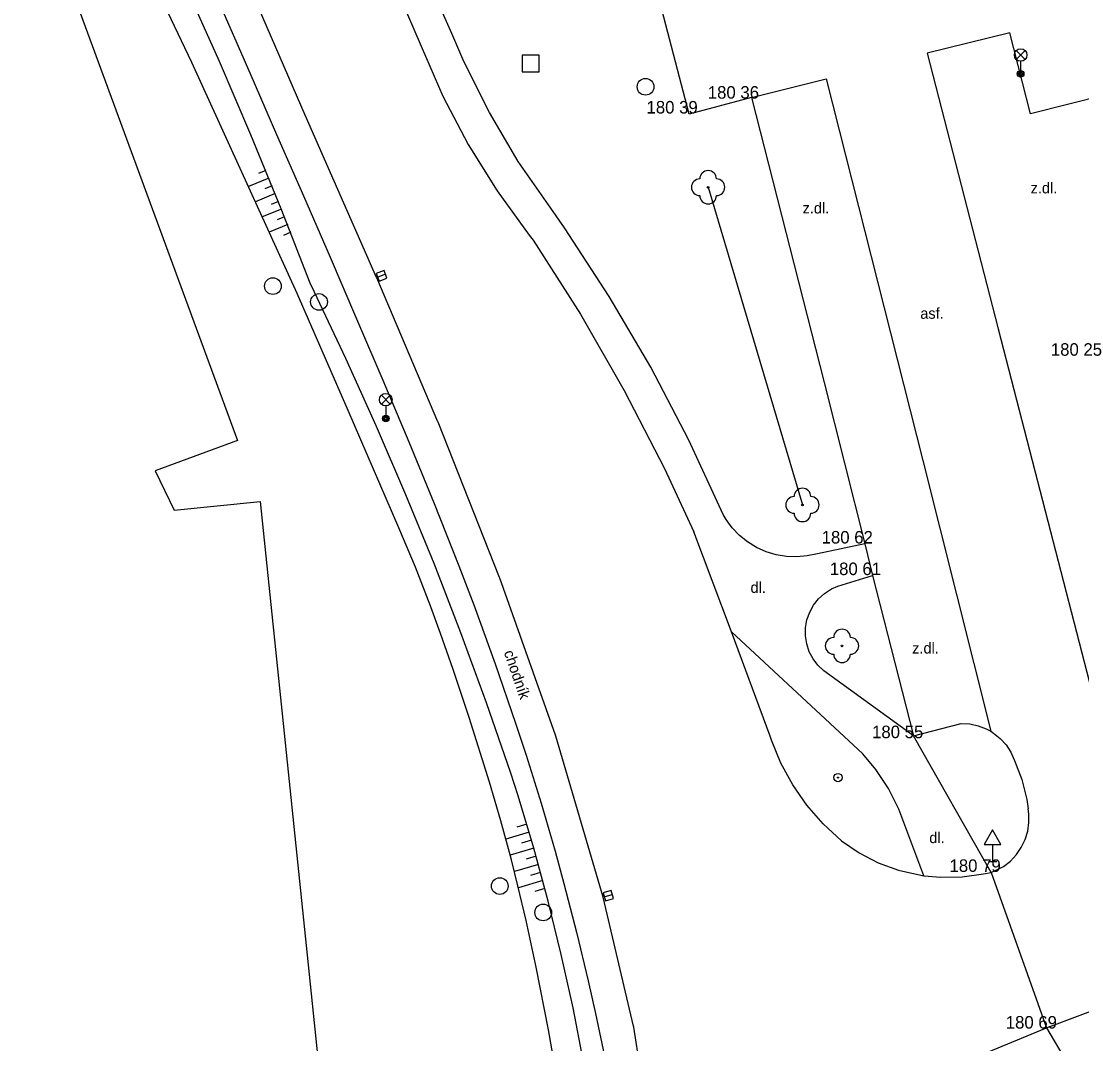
# Model space of a CAD drawing. Extents: x -538441 to -536770, y -1181008 to -1179809.
# Drawn here: x -538049.8 to -537986.2, y -1180157.6 to -1180096.3 of the extents above; entities that cross this region are included whole.
import ezdxf

# ---------------------------------------------------------------- set-up
doc = ezdxf.new("R2010")
doc.units = 0
for name, color, linetype in [('Vrstva 10', 7, 'Continuous'), ('Vrstva 11', 7, 'Continuous'), ('Vrstva 14', 7, 'Continuous'), ('Vrstva 15', 7, 'Continuous'), ('Vrstva 21', 7, 'Continuous'), ('Vrstva 22', 7, 'Continuous'), ('Vrstva 25', 7, 'Continuous'), ('Vrstva 26', 7, 'Continuous'), ('Vrstva 27', 7, 'Continuous'), ('Vrstva 33', 7, 'Continuous'), ('Vrstva 34', 7, 'Continuous'), ('Vrstva 4', 7, 'Continuous'), ('Vrstva 40', 7, 'Continuous')]:
    doc.layers.add(name, color=color, linetype=linetype)

msp = doc.modelspace()

# ---------------------------------------------------------------- linework, layer by layer
at = {"layer": 'Vrstva 10'}
for p, q in [((-538034.15, -1180078.55), (-538025.81, -1180097.84)), ((-538032.761, -1180101.961), (-538036.401, -1180093.547)), ((-538009.748, -1180101.914), (-538011.399, -1180095.643)), ((-537990.55, -1180097.04), (-537995.49, -1180098.26)), ((-537989.3, -1180101.88), (-537990.55, -1180097.04)), ((-537995.49, -1180098.26), (-537991.25, -1180114.77)), ((-538006.02, -1180100.92), (-538001.55, -1180099.79)), ((-538001.55, -1180099.79), (-537995.76, -1180122.65)), ((-538006.02, -1180100.92), (-538009.748, -1180101.914)), ((-538006.02, -1180100.92), (-538001.67, -1180117.99)), ((-537984.38, -1180100.64), (-537989.3, -1180101.88)), ((-538028.476, -1180111.695), (-538032.761, -1180101.961)), ((-538019.1, -1180109.45), (-538016.27, -1180113.893)), ((-538028.47, -1180111.707), (-538028.476, -1180111.695)), ((-538024.809, -1180120.335), (-538028.47, -1180111.707)), ((-538016.27, -1180113.893), (-538013.645, -1180118.461)), ((-537991.25, -1180114.77), (-537985.62, -1180136.57)), ((-538001.67, -1180117.99), (-537999.24, -1180127.65)), ((-538013.645, -1180118.461), (-538011.231, -1180123.143)), ((-538024.8, -1180120.357), (-538024.809, -1180120.335)), ((-538021.108, -1180129.663), (-538024.8, -1180120.357)), ((-537995.76, -1180122.65), (-537991.69, -1180138.88)), ((-538011.231, -1180123.143), (-538009.47, -1180126.93)), ((-538007.22, -1180132.92), (-538009.47, -1180126.93)), ((-537999.24, -1180127.65), (-537998.77, -1180129.54)), ((-538021.095, -1180129.697), (-538021.108, -1180129.663)), ((-538017.755, -1180139.119), (-538021.095, -1180129.697)), ((-537998.77, -1180129.54), (-537996.32, -1180139.14)), ((-538004.91, -1180139.16), (-538007.22, -1180132.92)), ((-537996.32, -1180139.14), (-537993.46, -1180138.41)), ((-538017.738, -1180139.172), (-538017.755, -1180139.119)), ((-538014.91, -1180148.82), (-538017.738, -1180139.172)), ((-537991.66, -1180147.34), (-537990.93, -1180146.97)), ((-537991.66, -1180147.34), (-537988.35, -1180156.65)), ((-538013.095, -1180156.535), (-538014.91, -1180148.82)), ((-537988.35, -1180156.65), (-537980.08, -1180153.52)), ((-538013.08, -1180156.609), (-538013.095, -1180156.535)), ((-538011.54, -1180166.425), (-538013.08, -1180156.609)), ((-537992.751, -1180158.468), (-537988.35, -1180156.65))]:
    msp.add_line(p, q, dxfattribs=at)
for points in [[(-538025.81, -1180097.84), (-538024.508, -1180100.838), (-538022.99, -1180103.733), (-538021.264, -1180106.508)], [(-538021.264, -1180106.508), (-538019.338, -1180109.15), (-538019.1, -1180109.45)], [(-537993.46, -1180138.41), (-537992.947, -1180138.439), (-537992.444, -1180138.548), (-537991.965, -1180138.733), (-537991.69, -1180138.88), (-537991.519, -1180138.989), (-537991.119, -1180139.312), (-537990.774, -1180139.693), (-537990.492, -1180140.123), (-537990.28, -1180140.591), (-537990.27, -1180140.62)], [(-538000.64, -1180145.44), (-538001.727, -1180144.431), (-538002.7, -1180143.31), (-538003.546, -1180142.092), (-538004.256, -1180140.789), (-538004.822, -1180139.418), (-538004.91, -1180139.16)], [(-537990.27, -1180140.62), (-537989.821, -1180141.772), (-537989.523, -1180142.972), (-537989.44, -1180143.53)], [(-537990.93, -1180146.97), (-537990.517, -1180146.648), (-537990.157, -1180146.267), (-537989.859, -1180145.836), (-537989.631, -1180145.365), (-537989.476, -1180144.864), (-537989.4, -1180144.345), (-537989.403, -1180143.822), (-537989.44, -1180143.53)], [(-538000.64, -1180145.44), (-537999.576, -1180146.167), (-537998.43, -1180146.756), (-537997.22, -1180147.2), (-537995.7, -1180147.53), (-537994.682, -1180147.622), (-537993.394, -1180147.594), (-537992.119, -1180147.408), (-537991.66, -1180147.34)]]:
    msp.add_lwpolyline(points, dxfattribs=at)
at = {"layer": 'Vrstva 11'}
for p, q in [((-538023.98, -1180097.08), (-538032.39, -1180077.88)), ((-538049.767, -1180086.259), (-538036.82, -1180121.462)), ((-538041.287, -1180087.52), (-538036.076, -1180099.441)), ((-538029.684, -1180114.169), (-538028.111, -1180117.853)), ((-538036.82, -1180121.462), (-538041.74, -1180123.267)), ((-538041.74, -1180123.267), (-538040.598, -1180125.624)), ((-538040.598, -1180125.624), (-538035.463, -1180125.106)), ((-538035.463, -1180125.106), (-538031.909, -1180159.362)), ((-538025.021, -1180125.24), (-538023.545, -1180128.959)), ((-537999.24, -1180127.65), (-538002.07, -1180128.24)), ((-538000.85, -1180130.18), (-537998.77, -1180129.54)), ((-537999.36, -1180140.23), (-538007.22, -1180132.92)), ((-537996.32, -1180139.14), (-538001.69, -1180135.26)), ((-537991.66, -1180147.34), (-537996.32, -1180139.14)), ((-537995.7, -1180147.53), (-537996.72, -1180144.82)), ((-538017.255, -1180147.997), (-538016.513, -1180150.904)), ((-537988.35, -1180156.65), (-537987.169, -1180158.646))]:
    msp.add_line(p, q, dxfattribs=at)
for points in [[(-538021.725, -1180101.804), (-538023.251, -1180098.757), (-538023.98, -1180097.08)], [(-538036.076, -1180099.441), (-538034.466, -1180103.123), (-538032.857, -1180106.805)], [(-538018.05, -1180107.54), (-538019.989, -1180104.737), (-538021.725, -1180101.804)], [(-538032.857, -1180106.805), (-538031.265, -1180110.484), (-538029.684, -1180114.169)], [(-538012.056, -1180117.073), (-538014.542, -1180112.828), (-538017.232, -1180108.71), (-538018.05, -1180107.54)], [(-538007.72, -1180125.9), (-538009.781, -1180121.433), (-538012.056, -1180117.073)], [(-538028.111, -1180117.853), (-538026.547, -1180121.542), (-538025.021, -1180125.24)], [(-538002.07, -1180128.24), (-538002.681, -1180128.375), (-538003.305, -1180128.43), (-538003.931, -1180128.406), (-538004.548, -1180128.302), (-538005.147, -1180128.121), (-538005.718, -1180127.864), (-538006.252, -1180127.537), (-538006.74, -1180127.145), (-538007.174, -1180126.693), (-538007.546, -1180126.19), (-538007.72, -1180125.9)], [(-538023.545, -1180128.959), (-538022.65, -1180131.302), (-538021.372, -1180134.839)], [(-538001.69, -1180135.26), (-538002.043, -1180134.926), (-538002.336, -1180134.539), (-538002.562, -1180134.109), (-538002.714, -1180133.648), (-538002.788, -1180133.168), (-538002.783, -1180132.682), (-538002.699, -1180132.204), (-538002.537, -1180131.746), (-538002.302, -1180131.321), (-538002.001, -1180130.94), (-538001.641, -1180130.614), (-538001.233, -1180130.351), (-538000.85, -1180130.18)], [(-538021.372, -1180134.839), (-538020.149, -1180138.397), (-538019.52, -1180140.303)], [(-538019.52, -1180140.303), (-538018.624, -1180143.176), (-538017.782, -1180146.066), (-538017.255, -1180147.997)], [(-537996.72, -1180144.82), (-537997.193, -1180143.535), (-537997.813, -1180142.313), (-537998.571, -1180141.172), (-537999.36, -1180140.23)], [(-538016.513, -1180150.904), (-538015.813, -1180153.823), (-538015.367, -1180155.779), (-538014.753, -1180158.723), (-538014.474, -1180160.201)]]:
    msp.add_lwpolyline(points, dxfattribs=at)
at = {"layer": 'Vrstva 14'}
for p, q in [((-538039.554, -1180098.815), (-538045.054, -1180087.191)), ((-538033.232, -1180112.646), (-538039.554, -1180098.815)), ((-538030.185, -1180119.663), (-538033.232, -1180112.646)), ((-538027.138, -1180126.68), (-538030.185, -1180119.663)), ((-538026.725, -1180124.709), (-538028.484, -1180120.616)), ((-538023.894, -1180135.171), (-538024.644, -1180133.024)), ((-538017.415, -1180152.243), (-538018.2, -1180149.053)), ((-538017.673, -1180159.623), (-538018.173, -1180156.77))]:
    msp.add_line(p, q, dxfattribs=at)
for points in [[(-538036.006, -1180103.148), (-538037.89, -1180098.75), (-538039.847, -1180094.385)], [(-538032.46, -1180112.034), (-538034.196, -1180107.576), (-538036.006, -1180103.148)], [(-538028.484, -1180120.616), (-538030.316, -1180116.555), (-538032.221, -1180112.527), (-538032.46, -1180112.034)], [(-538023.429, -1180132.987), (-538025.039, -1180128.833), (-538026.725, -1180124.709)], [(-538024.644, -1180133.024), (-538025.229, -1180131.424), (-538026.153, -1180129.04), (-538027.138, -1180126.68)], [(-538020.432, -1180141.378), (-538021.893, -1180137.169), (-538023.429, -1180132.987)], [(-538021.035, -1180144.243), (-538021.721, -1180141.921), (-538022.939, -1180138.053), (-538023.894, -1180135.171)], [(-538018.2, -1180149.053), (-538019.062, -1180145.883), (-538020.001, -1180142.735), (-538020.432, -1180141.378)], [(-538020.012, -1180148.133), (-538020.404, -1180146.574), (-538021.035, -1180144.243)], [(-538018.173, -1180156.77), (-538018.911, -1180153.016), (-538019.519, -1180150.22), (-538020.012, -1180148.133)], [(-538015.529, -1180161.915), (-538016.079, -1180158.676), (-538016.708, -1180155.451), (-538017.415, -1180152.243)]]:
    msp.add_lwpolyline(points, dxfattribs=at)
at = {"layer": 'Vrstva 15'}
for p, q in [((-538035.123, -1180105.282), (-538035.553, -1180105.458)), ((-538034.933, -1180105.744), (-538036.158, -1180106.245)), ((-538034.555, -1180106.67), (-538035.742, -1180107.155)), ((-538034.744, -1180106.207), (-538035.176, -1180106.384)), ((-538034.365, -1180107.133), (-538034.802, -1180107.312)), ((-538034.176, -1180107.595), (-538035.326, -1180108.065)), ((-538033.987, -1180108.058), (-538034.432, -1180108.24)), ((-538033.797, -1180108.521), (-538034.909, -1180108.976)), ((-538033.608, -1180108.984), (-538034.065, -1180109.171)), ((-538019.337, -1180144.925), (-538020.732, -1180145.34)), ((-538019.48, -1180144.446), (-538020.081, -1180144.625)), ((-538019.195, -1180145.404), (-538019.8, -1180145.584)), ((-538019.052, -1180145.883), (-538020.474, -1180146.306)), ((-538018.79, -1180146.849), (-538020.225, -1180147.275)), ((-538018.925, -1180146.367), (-538019.526, -1180146.546)), ((-538018.658, -1180147.331), (-538019.259, -1180147.51)), ((-538018.527, -1180147.813), (-538019.984, -1180148.247)), ((-538018.398, -1180148.297), (-538018.999, -1180148.476))]:
    msp.add_line(p, q, dxfattribs=at)
at = {"layer": 'Vrstva 21'}
msp.add_line((-538008.62, -1180106.29), (-538002.97, -1180125.32), dxfattribs=at)
at = {"layer": 'Vrstva 22'}
for centre in [(-538008.62, -1180106.29), (-538002.97, -1180125.32), (-538000.6, -1180133.76)]:
    msp.add_circle(centre, 0.05, dxfattribs=at)
for centre, start, end in [((-538008.62, -1180105.79), 0, 180), ((-538009.12, -1180106.29), 90, 270), ((-538008.12, -1180106.29), 270, 90), ((-538008.62, -1180106.79), 180, 0), ((-538002.97, -1180124.82), 0, 180), ((-538003.47, -1180125.32), 90, 270), ((-538002.47, -1180125.32), 270, 90), ((-538002.97, -1180125.82), 180, 0), ((-538000.6, -1180133.26), 0, 180), ((-538001.1, -1180133.76), 90, 270), ((-538000.1, -1180133.76), 270, 90), ((-538000.6, -1180134.26), 180, 0)]:
    msp.add_arc(centre, 0.5, start, end, dxfattribs=at)
at = {"layer": 'Vrstva 25'}
for radius in [0.25, 0.0303]:
    msp.add_circle((-538000.84, -1180141.65), radius, dxfattribs=at)
at = {"layer": 'Vrstva 26'}
msp.add_lwpolyline([(-538019.75, -1180099.37), (-538018.75, -1180099.37), (-538018.75, -1180098.37), (-538019.75, -1180098.37)], close=True, dxfattribs=at)
at = {"layer": 'Vrstva 27'}
for p, q in [((-538027.946, -1180111.501), (-538028.414, -1180111.679)), ((-538014.843, -1180148.801), (-538014.363, -1180148.663))]:
    msp.add_line(p, q, dxfattribs=at)
for points in [[(-538028.035, -1180111.268), (-538028.502, -1180111.445), (-538028.325, -1180111.912), (-538027.858, -1180111.735)], [(-538014.775, -1180149.041), (-538014.294, -1180148.904), (-538014.431, -1180148.423), (-538014.912, -1180148.56)]]:
    msp.add_lwpolyline(points, close=True, dxfattribs=at)
for centre in [(-538012.37, -1180100.27), (-538034.69, -1180112.21), (-538031.93, -1180113.16), (-538021.1, -1180148.15), (-538018.5, -1180149.73)]:
    msp.add_circle(centre, 0.5, dxfattribs=at)
at = {"layer": 'Vrstva 33'}
for p, q in [((-537990.165, -1180098.63), (-537989.635, -1180098.1)), ((-537990.165, -1180098.1), (-537989.635, -1180098.63)), ((-537989.9, -1180098.74), (-537989.9, -1180099.49)), ((-538028.195, -1180119.28), (-538027.665, -1180118.75)), ((-538028.195, -1180118.75), (-538027.665, -1180119.28)), ((-538027.93, -1180119.39), (-538027.93, -1180120.14))]:
    msp.add_line(p, q, dxfattribs=at)
for centre, radius in [((-537989.9, -1180098.365), 0.375), ((-537989.9, -1180099.49), 0.2), ((-537989.9, -1180099.49), 0.145), ((-537989.9, -1180099.49), 0.0876), ((-538027.93, -1180119.015), 0.375), ((-538027.93, -1180120.14), 0.2), ((-538027.93, -1180120.14), 0.145), ((-538027.93, -1180120.14), 0.0876)]:
    msp.add_circle(centre, radius, dxfattribs=at)
at = {"layer": 'Vrstva 34'}
for p, q in [((-537991.58, -1180145.652), (-537991.58, -1180146.67)), ((-537991.83, -1180146.67), (-537991.33, -1180146.67))]:
    msp.add_line(p, q, dxfattribs=at)
msp.add_lwpolyline([(-537992.08, -1180145.652), (-537991.08, -1180145.652), (-537991.58, -1180144.786)], close=True, dxfattribs=at)

# ---------------------------------------------------------------- texts
at = {"layer": 'Vrstva 4'}
for s, p in [('180 36 ', (-538008.64, -1180100.98)), ('180 39 ', (-538012.31, -1180101.87)), ('180 25 ', (-537988.09, -1180116.38)), ('180 62 ', (-538001.82, -1180127.63)), ('180 61 ', (-538001.33, -1180129.52)), ('180 55 ', (-537998.8, -1180139.29)), ('180 79 ', (-537994.16, -1180147.3)), ('180 69 ', (-537990.792, -1180156.685))]:
    msp.add_text(s, height=0.75, dxfattribs=at).set_placement(p)
at = {"layer": 'Vrstva 40'}
for s, p in [('z.dl.', (-537989.304, -1180106.655)), ('z.dl.', (-538002.962, -1180107.86)), ('asf.', (-537995.911, -1180114.167)), ('dl.', (-538006.081, -1180130.586)), ('z.dl.', (-537996.397, -1180134.218)), ('dl.', (-537995.372, -1180145.577))]:
    msp.add_text(s, height=0.65, dxfattribs=at).set_placement(p)
msp.add_text('chodník', height=0.65, rotation=289.01685, dxfattribs=at).set_placement((-538020.866, -1180134.144))

doc.saveas('drawing.dxf')
